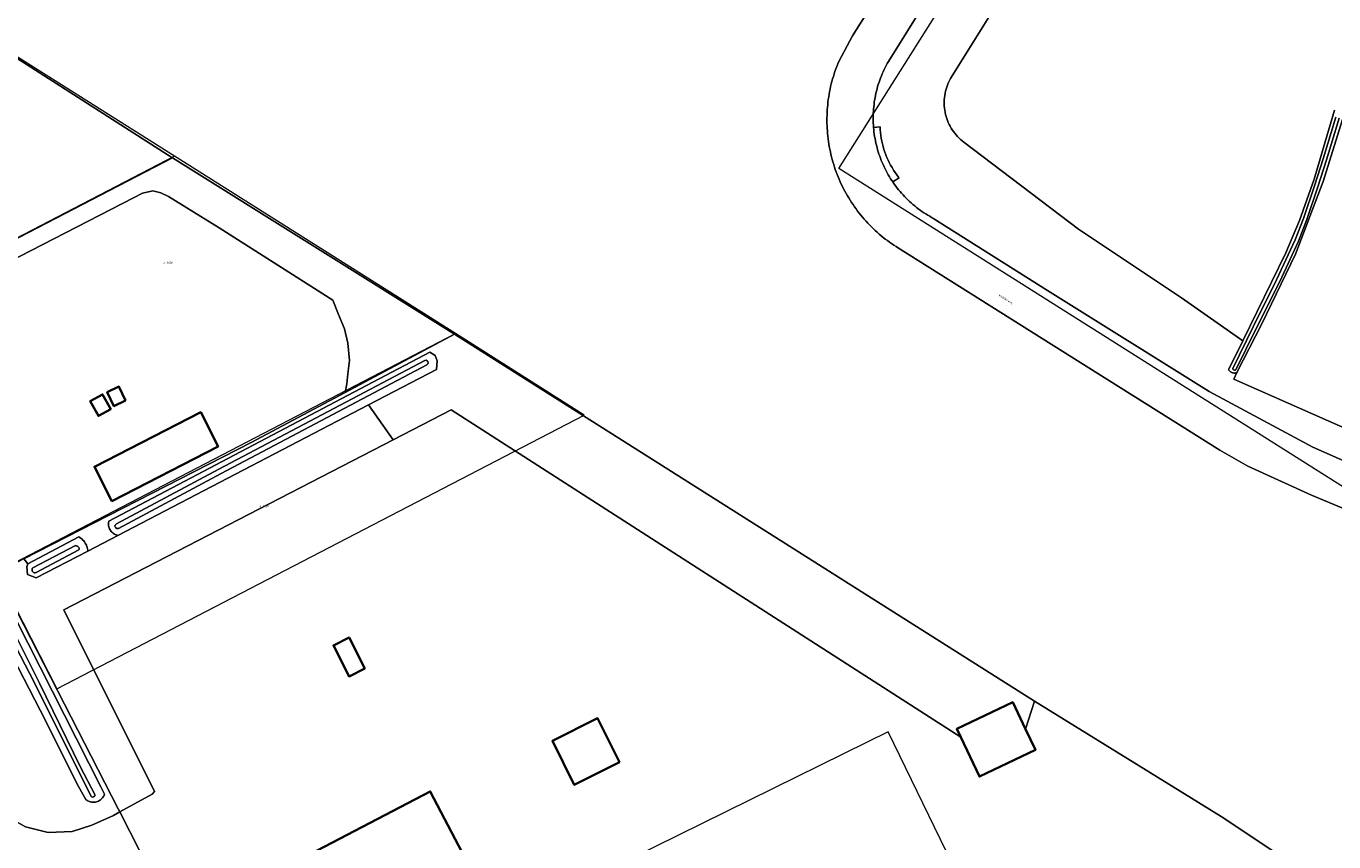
# Model space of a CAD drawing. Header units: metres. Extents: x 250001 to 257773, y 598992 to 609118.
# Tile 559 of 656: x 253293 to 253521, y 606105 to 606247. Entities that reach past the tile are written whole.
import ezdxf
from ezdxf.enums import TextEntityAlignment as Align
from ezdxf.lldxf.tags import DXFTag

# ---------------------------------------------------------------- set-up
doc = ezdxf.new("R2010")
doc.units = ezdxf.units.M
for name, color, linetype, lineweight in [('B-WE-GR-BOS_LOOF-GV', 252, 'Continuous', 13), ('B-WE-GR-GRAS-GV', 252, 'Continuous', 13), ('B-WE-GR-GROENVOORZIENING-GV', 252, 'Continuous', 18), ('B-WE-KG-GRENS_PERCEEL-G', 150, 'KG-PERCEEL', 18), ('B-WE-KG-GRENS_PERCEEL-S', 150, 'Continuous', 25), ('B-WE-OG-BEBOUWING-GV', 1, 'Continuous', 35), ('B-WE-OG-TERREIN_ERF-GV', 7, 'Continuous', 18), ('B-WE-OG-TOPOGRAFIE-T18', 2, 'Continuous', 18), ('B-WE-OG-WATER-GV', 252, 'Continuous', 18), ('B-WE-OG-WATER_SLOOT-GV', 252, 'Continuous', 18), ('B-WE-VH-VERHARDING_GESLOTEN-GV', 252, 'Continuous', 18), ('B-WE-VH-VERHARDING_OPEN-GV', 252, 'Continuous', 18), ('X-XX-AL-REFERENTIE-G', 7, 'Continuous', 18)]:
    doc.layers.add(name, color=color, linetype=linetype, lineweight=lineweight)
doc.styles.add('NLCS-ISO', font='NLCS-ISO.ttf')
doc.styles.add('NLCS-ISO-ANNOTATIEF-T18', font='NLCS-ISO.ttf', dxfattribs={"height": 1.8})
doc.styles.get("Standard").update_dxf_attribs({"font": 'NLCS-ISO.ttf'})
tags = doc.linetypes.add('KG-PERCEEL', pattern='A,5.5,-2,["P",Standard,S=1.8,R=0,X=-0.5,Y=-0.9],-2,5.5,-2,[5,NLCS.SHX,S=0.75,R=0,X=0,Y=0],-2', length=19).pattern_tags.tags
tags[6] = DXFTag(74, 10)

# ---------------------------------------------------------------- blocks, each defined once
blk = doc.blocks.new('SKG-PERCEELNUMMER-SO')
at = {"style": 'NLCS-ISO', "oblique": 10, "flags": 1}
blk.add_attdef('GEMEENTECODE', text='', height=1.8, dxfattribs=at).set_placement((0, 2.6), align=Align.MIDDLE_CENTER)
at = {"style": 'NLCS-ISO', "oblique": 10}
blk.add_attdef('SECTIE', text='', height=1.8, dxfattribs=at).set_placement((-0.5, 0), align=Align.MIDDLE_RIGHT)
blk.add_attdef('PERCEELNUMMER', text='', height=1.8, dxfattribs=at).set_placement((0.5, 0), align=Align.MIDDLE_LEFT)
blk = doc.blocks.new('BS2021-132-Xref-KAD-20210617')
at = {"layer": 'B-WE-KG-GRENS_PERCEEL-G', "flags": 128}
for points in [[(253587.69, 606125.78), (253434.27, 606222.61), (253487.64, 606307.17), (253768.04, 607432.29), (253794.59, 607407.82), (253830.46, 607374.98), (253886.27, 607323.85)], [(253318.43, 606224.76), (253287.8, 606244.09)], [(253318.43, 606224.76), (253258.55, 606193.72)], [(253367.42, 606193.85), (253318.43, 606224.76)], [(253287.47, 606152.36), (253367.42, 606193.85)], [(253287.47, 606152.36), (253297.933, 606131.94), (253389.897, 606179.662), (253367.42, 606193.85)], [(253439.232, 606122.644), (253361.165, 606084.18)], [(253442.877, 606124.44), (253439.232, 606122.644)], [(253460.108, 606089.057), (253442.877, 606124.44)]]:
    blk.add_lwpolyline(points, dxfattribs=at)
at = {"layer": 'B-WE-KG-GRENS_PERCEEL-S', "xscale": 0.2, "yscale": 0.2, "zscale": 0.2}
for p, values in [((253316.921, 606206.189), {'PERCEELNUMMER': '3158', 'SECTIE': 'A'}), ((253333.661, 606163.739), {'PERCEELNUMMER': '3302', 'SECTIE': 'A'})]:
    blk.add_blockref('SKG-PERCEELNUMMER-SO', p, dxfattribs=at).add_auto_attribs(values)
blk = doc.blocks.new('BS2021-132-Xref-BGT-GRIJS-20210617-aangepast')
at = {"layer": 'B-WE-GR-BOS_LOOF-GV', "flags": 128}
for points in [[(253522.306, 606231.906), (253518.752, 606220.363), (253513.893, 606207.716), (253508.002, 606195.543), (253503.685, 606187.085), (253503.153, 606185.911), (253531.069, 606173.591)], [(253461.009, 606249.914), (253453.759, 606238.314), (253453.683, 606238.177), (253453.514, 606237.848), (253453.358, 606237.512), (253453.218, 606237.169), (253453.092, 606236.82), (253452.982, 606236.467), (253452.887, 606236.109), (253452.807, 606235.747), (253452.744, 606235.382), (253452.696, 606235.014), (253452.663, 606234.645), (253452.647, 606234.275), (253452.647, 606233.905), (253452.663, 606233.534), (253452.695, 606233.165), (253452.743, 606232.798), (253452.806, 606232.433), (253452.886, 606232.071), (253452.98, 606231.713), (253453.091, 606231.359), (253453.216, 606231.01), (253453.356, 606230.667), (253453.511, 606230.331), (253453.681, 606230.001), (253453.864, 606229.679), (253454.061, 606229.366), (253454.272, 606229.061), (253454.495, 606228.765), (253454.731, 606228.48), (253454.979, 606228.205), (253455.239, 606227.94), (253455.51, 606227.688), (253455.791, 606227.447), (253456.083, 606227.218), (253476.078, 606212.035), (253494.038, 606200.105), (253504.7, 606192.598), (253512.215, 606207.965), (253514.597, 606213.578), (253517.148, 606220.796), (253520.729, 606232.806)]]:
    blk.add_lwpolyline(points, dxfattribs=at)
for points in [[(253367.26, 606193.74), (253318.103, 606224.506), (253258.531, 606193.659), (253263.03, 606187.31), (253267.533, 606180.888), (253270.86, 606182.95), (253263.53, 606193.56), (253285.48, 606204.33), (253285.508, 606204.269), (253311.3, 606217.51), (253312.85, 606218.34), (253314.67, 606218.77), (253316.06, 606218.42), (253317.37, 606217.76), (253326.22, 606212.27), (253346.04, 606199.68), (253347.06, 606197.17), (253348.08, 606194.71), (253348.65, 606192.19), (253348.93, 606189.19), (253348.67, 606186.83), (253348.49, 606185.09), (253348.209, 606183.613)], [(253356.555, 606175.367), (253352.253, 606181.416), (253308.566, 606158.683), (253303.334, 606155.96), (253294.34, 606151.28), (253292.79, 606151.88), (253292.68, 606153.2), (253292.843, 606153.733), (253292.168, 606154.595), (253287.466, 606152.187), (253308.64, 606111.01), (253308.903, 606110.495), (253314.55, 606113.6), (253314.924, 606114.052), (253299.12, 606145.71)]]:
    blk.add_lwpolyline(points, close=True, dxfattribs=at)
at = {"layer": 'B-WE-GR-GRAS-GV', "flags": 128}
for points in [[(253256.96, 606263.64), (253318, 606224.57), (253318.103, 606224.506), (253367.26, 606193.74), (253367.42, 606193.64), (253468.38, 606129.77), (253500.941, 606109.688), (253524.931, 606093.704)], [(253556.088, 606149.245), (253516.665, 606165.702), (253505.591, 606170.749), (253500.705, 606173.518), (253476.948, 606188.475), (253444.501, 606208.86), (253444.243, 606209.024), (253443.86, 606209.275), (253443.481, 606209.534), (253443.107, 606209.798), (253442.738, 606210.07), (253442.373, 606210.347), (253442.013, 606210.631), (253441.658, 606210.922), (253441.309, 606211.218), (253440.964, 606211.52), (253440.625, 606211.829), (253440.291, 606212.143), (253439.963, 606212.463), (253439.641, 606212.789), (253439.324, 606213.12), (253439.013, 606213.457), (253438.708, 606213.799), (253438.409, 606214.146), (253438.116, 606214.499), (253437.829, 606214.857), (253437.549, 606215.219), (253437.275, 606215.587), (253437.007, 606215.959), (253436.746, 606216.336), (253436.491, 606216.717), (253436.244, 606217.103), (253436.003, 606217.493), (253435.768, 606217.887), (253435.541, 606218.285), (253435.321, 606218.687), (253435.108, 606219.093), (253434.902, 606219.502), (253434.703, 606219.915), (253434.511, 606220.331), (253434.326, 606220.751), (253434.15, 606221.174), (253433.98, 606221.6), (253433.818, 606222.028), (253433.663, 606222.46), (253433.516, 606222.894), (253433.376, 606223.331), (253433.244, 606223.77), (253433.12, 606224.211), (253433.004, 606224.655), (253432.895, 606225.1), (253432.794, 606225.547), (253432.701, 606225.996), (253432.616, 606226.446), (253432.538, 606226.898), (253432.469, 606227.351), (253432.407, 606227.805), (253432.354, 606228.261), (253432.308, 606228.717), (253432.27, 606229.174), (253432.24, 606229.631), (253432.219, 606230.089), (253432.205, 606230.547), (253432.199, 606231.006), (253432.201, 606231.464), (253432.212, 606231.922), (253432.23, 606232.38), (253432.256, 606232.838), (253432.29, 606233.295), (253432.332, 606233.751), (253432.382, 606234.207), (253432.44, 606234.662), (253432.506, 606235.115), (253432.58, 606235.568), (253432.662, 606236.019), (253432.752, 606236.468), (253432.849, 606236.916), (253432.955, 606237.363), (253433.068, 606237.807), (253433.188, 606238.249), (253433.317, 606238.689), (253433.453, 606239.127), (253433.597, 606239.562), (253433.748, 606239.995), (253433.907, 606240.425), (253434.073, 606240.852), (253434.247, 606241.276), (253436.633, 606245.744), (253454.034, 606273.317)]]:
    blk.add_lwpolyline(points, dxfattribs=at)
at = {"layer": 'B-WE-GR-GROENVOORZIENING-GV', "flags": 128}
for points in [[(253459.506, 606267.861), (253442.912, 606241.273), (253442.717, 606240.927), (253442.528, 606240.577), (253442.347, 606240.223), (253442.173, 606239.866), (253442.006, 606239.505), (253441.846, 606239.141), (253441.694, 606238.774), (253441.549, 606238.404), (253441.411, 606238.031), (253441.282, 606237.655), (253441.159, 606237.277), (253441.045, 606236.897), (253440.938, 606236.514), (253440.839, 606236.129), (253440.747, 606235.742), (253440.663, 606235.354), (253440.587, 606234.964), (253440.52, 606234.572), (253440.459, 606234.179), (253440.407, 606233.785), (253440.363, 606233.39), (253440.327, 606232.994), (253440.299, 606232.598), (253440.278, 606232.201), (253440.266, 606231.804), (253440.262, 606231.406), (253440.266, 606231.009), (253440.277, 606230.611), (253440.297, 606230.214), (253440.324, 606229.818), (253440.329, 606229.767), (253441.453, 606229.882), (253441.485, 606229.384), (253441.532, 606228.888), (253441.595, 606228.394), (253441.674, 606227.902), (253441.769, 606227.413), (253441.879, 606226.927), (253442.005, 606226.444), (253442.147, 606225.966), (253442.303, 606225.493), (253442.475, 606225.026), (253442.662, 606224.563), (253442.863, 606224.108), (253443.079, 606223.659), (253443.309, 606223.217), (253443.554, 606222.782), (253443.812, 606222.356), (253444.083, 606221.938), (253444.368, 606221.529), (253444.666, 606221.13), (253444.779, 606220.985), (253443.669, 606220.305), (253443.745, 606220.191), (253443.974, 606219.866), (253444.209, 606219.546), (253444.451, 606219.23), (253444.699, 606218.92), (253444.953, 606218.614), (253445.213, 606218.313), (253445.479, 606218.018), (253445.751, 606217.729), (253446.029, 606217.444), (253446.313, 606217.166), (253446.602, 606216.893), (253446.896, 606216.626), (253447.196, 606216.365), (253447.501, 606216.111), (253447.811, 606215.862), (253448.126, 606215.62), (253448.446, 606215.384), (253448.771, 606215.154), (253449.1, 606214.931), (253449.433, 606214.715), (253449.771, 606214.506), (253450.113, 606214.303), (253450.459, 606214.107), (253450.665, 606213.995), (253470.662, 606201.398), (253498.855, 606183.789), (253516.93, 606174.072), (253525.884, 606170.103)], [(253531.069, 606173.591), (253503.153, 606185.911), (253503.685, 606187.085), (253503.562, 606187.036), (253503.434, 606187.002), (253503.303, 606186.983), (253503.17, 606186.981), (253503.038, 606186.994), (253502.909, 606187.023), (253502.784, 606187.068), (253502.666, 606187.127), (253502.556, 606187.2), (253502.455, 606187.286), (253502.365, 606187.384), (253502.288, 606187.491), (253502.224, 606187.607), (253502.57, 606188.244), (253504.7, 606192.598), (253494.038, 606200.105), (253476.078, 606212.035), (253456.083, 606227.218), (253455.791, 606227.447), (253455.51, 606227.688), (253455.239, 606227.94), (253454.979, 606228.205), (253454.731, 606228.48), (253454.495, 606228.765), (253454.272, 606229.061), (253454.061, 606229.366), (253453.864, 606229.679), (253453.681, 606230.001), (253453.511, 606230.331), (253453.356, 606230.667), (253453.216, 606231.01), (253453.091, 606231.359), (253452.98, 606231.713), (253452.886, 606232.071), (253452.806, 606232.433), (253452.743, 606232.798), (253452.695, 606233.165), (253452.663, 606233.534), (253452.647, 606233.905), (253452.647, 606234.275), (253452.663, 606234.645), (253452.696, 606235.014), (253452.744, 606235.382), (253452.807, 606235.747), (253452.887, 606236.109), (253452.982, 606236.467), (253453.092, 606236.82), (253453.218, 606237.169), (253453.358, 606237.512), (253453.514, 606237.848), (253453.683, 606238.177), (253453.759, 606238.314), (253461.009, 606249.914)], [(253286.49, 606152.48), (253305.62, 606114.86), (253306.239, 606113.594), (253306.176, 606113.424), (253306.097, 606113.261), (253306.005, 606113.106), (253305.899, 606112.959), (253305.781, 606112.822), (253305.651, 606112.696), (253305.51, 606112.582), (253305.36, 606112.481), (253305.202, 606112.393), (253305.036, 606112.32), (253304.865, 606112.262), (253304.689, 606112.219), (253304.51, 606112.191), (253304.329, 606112.18), (253304.148, 606112.185), (253303.968, 606112.205), (253303.791, 606112.242), (253303.618, 606112.293), (253303.45, 606112.36), (253303.288, 606112.442), (253303.134, 606112.537), (253302.99, 606112.646), (253302.982, 606112.653), (253301.69, 606114.95), (253295.01, 606128.24), (253288.34, 606141.18)]]:
    blk.add_lwpolyline(points, dxfattribs=at)
for points in [[(253367.42, 606193.64), (253367.26, 606193.74), (253348.209, 606183.613), (253331.82, 606174.9), (253292.168, 606154.595), (253292.843, 606153.733), (253301.76, 606158.422), (253301.771, 606158.416), (253301.96, 606158.302), (253302.141, 606158.174), (253302.312, 606158.034), (253302.472, 606157.882), (253302.621, 606157.719), (253302.757, 606157.545), (253302.881, 606157.362), (253302.991, 606157.17), (253303.087, 606156.971), (253303.168, 606156.766), (253303.234, 606156.555), (253303.285, 606156.34), (253303.32, 606156.122), (253303.334, 606155.96), (253308.566, 606158.683), (253308.46, 606158.707), (253308.286, 606158.762), (253308.118, 606158.832), (253307.956, 606158.917), (253307.803, 606159.015), (253307.659, 606159.127), (253307.525, 606159.251), (253307.403, 606159.386), (253307.293, 606159.531), (253307.196, 606159.685), (253307.113, 606159.848), (253307.045, 606160.017), (253306.991, 606160.191), (253306.953, 606160.369), (253306.931, 606160.55), (253306.925, 606160.732), (253306.935, 606160.914), (253306.961, 606161.095), (253306.977, 606161.165), (253362.95, 606190.6), (253363.89, 606190.07), (253364.24, 606189.12), (253364.1, 606187.58), (253352.253, 606181.416), (253356.555, 606175.367), (253366.69, 606180.6), (253455.519, 606123.522), (253454.837, 606124.959), (253464.605, 606129.598), (253466.821, 606124.931), (253468.38, 606129.77)], [(253287.3, 606152.51), (253283.602, 606157.872), (253283.35, 606157.76), (253280.2, 606156.24), (253272.57, 606152.15), (253271.03, 606151.06), (253270.13, 606149.34), (253269.56, 606147.12), (253269.44, 606145.28), (253269.593, 606144.022), (253275.38, 606132.67), (253283.23, 606118.15), (253284.641, 606115.383), (253287.01, 606112.14), (253289.15, 606109.78), (253292.44, 606107.88), (253296.41, 606106.92), (253300.59, 606107.1), (253304.01, 606108.21), (253307.82, 606109.9), (253308.903, 606110.495), (253308.64, 606111.01), (253287.466, 606152.187)]]:
    blk.add_lwpolyline(points, close=True, dxfattribs=at)
at = {"layer": 'B-WE-OG-BEBOUWING-GV', "flags": 128}
for points in [[(253309.915, 606182.203), (253308.751, 606184.628), (253306.706, 606183.646), (253307.87, 606181.221)], [(253307.31, 606180.699), (253305.899, 606183.264), (253303.762, 606182.088), (253305.172, 606179.523)], [(253326.07, 606174.19), (253323.012, 606180.151), (253304.474, 606170.642), (253307.531, 606164.68)], [(253351.61, 606135.51), (253348.88, 606140.9), (253346.151, 606139.517), (253348.881, 606134.127)], [(253466.821, 606124.931), (253464.605, 606129.598), (253454.837, 606124.959), (253455.519, 606123.522), (253458.781, 606116.653), (253468.549, 606121.292)], [(253396.03, 606119.15), (253392.2, 606126.81), (253384.322, 606122.871), (253388.152, 606115.211)], [(253368.58, 606103.42), (253363.019, 606114.079), (253341.95, 606103.09), (253347.51, 606092.43)]]:
    blk.add_lwpolyline(points, close=True, dxfattribs=at)
at = {"layer": 'B-WE-OG-TERREIN_ERF-GV', "flags": 128}
for points in [[(253204.75, 606296.13), (253213.142, 606288.352), (253195.866, 606269.716), (253195.81, 606269.61), (253205.01, 606260.08), (253205.116, 606259.97), (253210.958, 606253.908), (253211.1, 606253.76), (253221.8, 606241.96), (253231.56, 606230.63), (253239.1, 606221.31), (253251.09, 606204.16), (253254.836, 606198.874), (253257.779, 606194.721), (253258.531, 606193.659), (253318.103, 606224.506), (253318, 606224.57), (253256.96, 606263.64), (253214.41, 606290.27), (253204.777, 606296.167)], [(253306.706, 606183.646), (253308.751, 606184.628), (253309.915, 606182.203), (253307.87, 606181.221)], [(253305.172, 606179.523), (253303.762, 606182.088), (253305.899, 606183.264), (253307.31, 606180.699)], [(253326.07, 606174.19), (253307.531, 606164.68), (253304.474, 606170.642), (253323.012, 606180.151)], [(253348.881, 606134.127), (253346.151, 606139.517), (253348.88, 606140.9), (253351.61, 606135.51)], [(253396.03, 606119.15), (253388.152, 606115.211), (253384.322, 606122.871), (253392.2, 606126.81)], [(253347.51, 606092.43), (253341.95, 606103.09), (253363.019, 606114.079), (253368.58, 606103.42)]]:
    blk.add_lwpolyline(points, close=True, dxfattribs=at)
for points in [[(253292.168, 606154.595), (253331.82, 606174.9), (253348.209, 606183.613), (253348.49, 606185.09), (253348.67, 606186.83), (253348.93, 606189.19), (253348.65, 606192.19), (253348.08, 606194.71), (253347.06, 606197.17), (253346.04, 606199.68), (253326.22, 606212.27), (253317.37, 606217.76), (253316.06, 606218.42), (253314.67, 606218.77), (253312.85, 606218.34), (253311.3, 606217.51), (253285.508, 606204.269)], [(253524.931, 606093.704), (253500.941, 606109.688), (253468.38, 606129.77), (253466.821, 606124.931), (253468.549, 606121.292), (253458.781, 606116.653), (253455.519, 606123.522), (253366.69, 606180.6), (253356.555, 606175.367), (253299.12, 606145.71), (253314.924, 606114.052), (253314.55, 606113.6), (253308.903, 606110.495), (253312.408, 606103.646)]]:
    blk.add_lwpolyline(points, dxfattribs=at)
at = {"layer": 'B-WE-OG-WATER-GV', "flags": 128}
for points in [[(253520.958, 606231.579), (253518.734, 606224.346), (253517.237, 606219.608), (253515.286, 606213.934), (253513.867, 606210.177), (253510.609, 606203.203), (253506.507, 606195.017), (253502.969, 606187.797), (253502.975, 606187.635), (253503.111, 606187.519), (253503.24, 606187.487), (253503.353, 606187.5), (253503.508, 606187.533), (253507.045, 606194.751), (253511.149, 606202.942), (253514.421, 606209.944), (253515.851, 606213.73), (253517.807, 606219.42), (253519.307, 606224.167), (253521.535, 606231.414)], [(253287.653, 606145.205), (253293.134, 606134.653), (253298.628, 606123.829), (253303.905, 606113.167), (253304, 606113.103), (253304.155, 606113.092), (253304.333, 606113.144), (253304.481, 606113.217), (253304.566, 606113.323), (253304.59, 606113.44), (253302.004, 606118.423), (253294.873, 606132.956), (253288.281, 606146.195)]]:
    blk.add_lwpolyline(points, dxfattribs=at)
for points in [[(253362.497, 606189.13), (253362.3, 606189.211), (253362.061, 606189.195), (253326.179, 606170.224), (253308.301, 606160.677), (253308.072, 606160.48), (253308.056, 606160.274), (253308.142, 606160.052), (253308.368, 606159.905), (253308.68, 606159.909), (253326.558, 606169.456), (253362.44, 606188.427), (253362.635, 606188.6), (253362.679, 606188.777), (253362.62, 606188.982)], [(253301.253, 606156.898), (253301.149, 606156.904), (253293.749, 606153.04), (253293.69, 606152.972), (253293.644, 606152.894), (253293.613, 606152.81), (253293.596, 606152.722), (253293.596, 606152.633), (253293.612, 606152.544), (253293.643, 606152.46), (253293.689, 606152.383), (253293.747, 606152.315), (253293.817, 606152.259), (253293.896, 606152.216), (253293.981, 606152.187), (253294.069, 606152.174), (253294.159, 606152.177), (253294.247, 606152.196), (253294.329, 606152.23), (253301.736, 606156.157), (253301.845, 606156.264), (253301.83, 606156.368), (253301.8, 606156.468), (253301.756, 606156.562), (253301.697, 606156.648), (253301.626, 606156.724), (253301.544, 606156.789), (253301.453, 606156.84), (253301.356, 606156.877)]]:
    blk.add_lwpolyline(points, close=True, dxfattribs=at)
at = {"layer": 'B-WE-OG-WATER_SLOOT-GV', "flags": 128}
for points in [[(253520.729, 606232.806), (253517.148, 606220.796), (253514.597, 606213.578), (253512.215, 606207.965), (253504.7, 606192.598), (253502.57, 606188.244), (253502.224, 606187.607), (253502.288, 606187.491), (253502.365, 606187.384), (253502.455, 606187.286), (253502.556, 606187.2), (253502.666, 606187.127), (253502.784, 606187.068), (253502.909, 606187.023), (253503.038, 606186.994), (253503.17, 606186.981), (253503.303, 606186.983), (253503.434, 606187.002), (253503.562, 606187.036), (253503.685, 606187.085), (253508.002, 606195.543), (253513.893, 606207.716), (253518.752, 606220.363), (253522.306, 606231.906)], [(253521.535, 606231.414), (253519.307, 606224.167), (253517.807, 606219.42), (253515.851, 606213.73), (253514.421, 606209.944), (253511.149, 606202.942), (253507.045, 606194.751), (253503.508, 606187.533), (253503.353, 606187.5), (253503.24, 606187.487), (253503.111, 606187.519), (253502.975, 606187.635), (253502.969, 606187.797), (253506.507, 606195.017), (253510.609, 606203.203), (253513.867, 606210.177), (253515.286, 606213.934), (253517.237, 606219.608), (253518.734, 606224.346), (253520.958, 606231.579)], [(253288.34, 606141.18), (253295.01, 606128.24), (253301.69, 606114.95), (253302.982, 606112.653), (253302.99, 606112.646), (253303.134, 606112.537), (253303.288, 606112.442), (253303.45, 606112.36), (253303.618, 606112.293), (253303.791, 606112.242), (253303.968, 606112.205), (253304.148, 606112.185), (253304.329, 606112.18), (253304.51, 606112.191), (253304.689, 606112.219), (253304.865, 606112.262), (253305.036, 606112.32), (253305.202, 606112.393), (253305.36, 606112.481), (253305.51, 606112.582), (253305.651, 606112.696), (253305.781, 606112.822), (253305.899, 606112.959), (253306.005, 606113.106), (253306.097, 606113.261), (253306.176, 606113.424), (253306.239, 606113.594), (253305.62, 606114.86), (253286.49, 606152.48)], [(253288.281, 606146.195), (253294.873, 606132.956), (253302.004, 606118.423), (253304.59, 606113.44), (253304.566, 606113.323), (253304.481, 606113.217), (253304.333, 606113.144), (253304.155, 606113.092), (253304, 606113.103), (253303.905, 606113.167), (253298.628, 606123.829), (253293.134, 606134.653), (253287.653, 606145.205)]]:
    blk.add_lwpolyline(points, dxfattribs=at)
for points in [[(253363.89, 606190.07), (253362.95, 606190.6), (253306.977, 606161.165), (253306.961, 606161.095), (253306.935, 606160.914), (253306.925, 606160.732), (253306.931, 606160.55), (253306.953, 606160.369), (253306.991, 606160.191), (253307.045, 606160.017), (253307.113, 606159.848), (253307.196, 606159.685), (253307.293, 606159.531), (253307.403, 606159.386), (253307.525, 606159.251), (253307.659, 606159.127), (253307.803, 606159.015), (253307.956, 606158.917), (253308.118, 606158.832), (253308.286, 606158.762), (253308.46, 606158.707), (253308.566, 606158.683), (253352.253, 606181.416), (253364.1, 606187.58), (253364.24, 606189.12)], [(253362.061, 606189.195), (253362.3, 606189.211), (253362.497, 606189.13), (253362.62, 606188.982), (253362.679, 606188.777), (253362.635, 606188.6), (253362.44, 606188.427), (253326.558, 606169.456), (253308.68, 606159.909), (253308.368, 606159.905), (253308.142, 606160.052), (253308.056, 606160.274), (253308.072, 606160.48), (253308.301, 606160.677), (253326.179, 606170.224)], [(253301.771, 606158.416), (253301.76, 606158.422), (253292.843, 606153.733), (253292.68, 606153.2), (253292.79, 606151.88), (253294.34, 606151.28), (253303.334, 606155.96), (253303.32, 606156.122), (253303.285, 606156.34), (253303.234, 606156.555), (253303.168, 606156.766), (253303.087, 606156.971), (253302.991, 606157.17), (253302.881, 606157.362), (253302.757, 606157.545), (253302.621, 606157.719), (253302.472, 606157.882), (253302.312, 606158.034), (253302.141, 606158.174), (253301.96, 606158.302)], [(253293.749, 606153.04), (253301.149, 606156.904), (253301.253, 606156.898), (253301.356, 606156.877), (253301.453, 606156.84), (253301.544, 606156.789), (253301.626, 606156.724), (253301.697, 606156.648), (253301.756, 606156.562), (253301.8, 606156.468), (253301.83, 606156.368), (253301.845, 606156.264), (253301.736, 606156.157), (253294.329, 606152.23), (253294.247, 606152.196), (253294.159, 606152.177), (253294.069, 606152.174), (253293.981, 606152.187), (253293.896, 606152.216), (253293.817, 606152.259), (253293.747, 606152.315), (253293.689, 606152.383), (253293.643, 606152.46), (253293.612, 606152.544), (253293.596, 606152.633), (253293.596, 606152.722), (253293.613, 606152.81), (253293.644, 606152.894), (253293.69, 606152.972)]]:
    blk.add_lwpolyline(points, close=True, dxfattribs=at)
at = {"layer": 'B-WE-VH-VERHARDING_GESLOTEN-GV', "flags": 128}
for points in [[(253525.884, 606170.103), (253516.93, 606174.072), (253498.855, 606183.789), (253470.662, 606201.398), (253450.665, 606213.995), (253450.459, 606214.107), (253450.113, 606214.303), (253449.771, 606214.506), (253449.433, 606214.715), (253449.1, 606214.931), (253448.771, 606215.154), (253448.446, 606215.384), (253448.126, 606215.62), (253447.811, 606215.862), (253447.501, 606216.111), (253447.196, 606216.365), (253446.896, 606216.626), (253446.602, 606216.893), (253446.313, 606217.166), (253446.029, 606217.444), (253445.751, 606217.729), (253445.479, 606218.018), (253445.213, 606218.313), (253444.953, 606218.614), (253444.699, 606218.92), (253444.451, 606219.23), (253444.209, 606219.546), (253443.974, 606219.866), (253443.745, 606220.191), (253443.669, 606220.305), (253443.523, 606220.521), (253443.308, 606220.855), (253443.099, 606221.193), (253442.897, 606221.536), (253442.702, 606221.882), (253442.514, 606222.232), (253442.334, 606222.586), (253442.16, 606222.944), (253441.994, 606223.304), (253441.834, 606223.669), (253441.683, 606224.036), (253441.538, 606224.406), (253441.402, 606224.78), (253441.272, 606225.155), (253441.151, 606225.534), (253441.036, 606225.915), (253440.93, 606226.297), (253440.831, 606226.683), (253440.74, 606227.069), (253440.657, 606227.458), (253440.582, 606227.848), (253440.515, 606228.24), (253440.455, 606228.633), (253440.404, 606229.027), (253440.36, 606229.422), (253440.329, 606229.767), (253440.324, 606229.818), (253440.297, 606230.214), (253440.277, 606230.611), (253440.266, 606231.009), (253440.262, 606231.406), (253440.266, 606231.804), (253440.278, 606232.201), (253440.299, 606232.598), (253440.327, 606232.994), (253440.363, 606233.39), (253440.407, 606233.785), (253440.459, 606234.179), (253440.52, 606234.572), (253440.587, 606234.964), (253440.663, 606235.354), (253440.747, 606235.742), (253440.839, 606236.129), (253440.938, 606236.514), (253441.045, 606236.897), (253441.159, 606237.277), (253441.282, 606237.655), (253441.411, 606238.031), (253441.549, 606238.404), (253441.694, 606238.774), (253441.846, 606239.141), (253442.006, 606239.505), (253442.173, 606239.866), (253442.347, 606240.223), (253442.528, 606240.577), (253442.717, 606240.927), (253442.912, 606241.273), (253459.506, 606267.861)], [(253454.034, 606273.317), (253436.633, 606245.744), (253434.247, 606241.276), (253434.073, 606240.852), (253433.907, 606240.425), (253433.748, 606239.995), (253433.597, 606239.562), (253433.453, 606239.127), (253433.317, 606238.689), (253433.188, 606238.249), (253433.068, 606237.807), (253432.955, 606237.363), (253432.849, 606236.916), (253432.752, 606236.468), (253432.662, 606236.019), (253432.58, 606235.568), (253432.506, 606235.115), (253432.44, 606234.662), (253432.382, 606234.207), (253432.332, 606233.751), (253432.29, 606233.295), (253432.256, 606232.838), (253432.23, 606232.38), (253432.212, 606231.922), (253432.201, 606231.464), (253432.199, 606231.006), (253432.205, 606230.547), (253432.219, 606230.089), (253432.24, 606229.631), (253432.27, 606229.174), (253432.308, 606228.717), (253432.354, 606228.261), (253432.407, 606227.805), (253432.469, 606227.351), (253432.538, 606226.898), (253432.616, 606226.446), (253432.701, 606225.996), (253432.794, 606225.547), (253432.895, 606225.1), (253433.004, 606224.655), (253433.12, 606224.211), (253433.244, 606223.77), (253433.376, 606223.331), (253433.516, 606222.894), (253433.663, 606222.46), (253433.818, 606222.028), (253433.98, 606221.6), (253434.15, 606221.174), (253434.326, 606220.751), (253434.511, 606220.331), (253434.703, 606219.915), (253434.902, 606219.502), (253435.108, 606219.093), (253435.321, 606218.687), (253435.541, 606218.285), (253435.768, 606217.887), (253436.003, 606217.493), (253436.244, 606217.103), (253436.491, 606216.717), (253436.746, 606216.336), (253437.007, 606215.959), (253437.275, 606215.587), (253437.549, 606215.219), (253437.829, 606214.857), (253438.116, 606214.499), (253438.409, 606214.146), (253438.708, 606213.799), (253439.013, 606213.457), (253439.324, 606213.12), (253439.641, 606212.789), (253439.963, 606212.463), (253440.291, 606212.143), (253440.625, 606211.829), (253440.964, 606211.52), (253441.309, 606211.218), (253441.658, 606210.922), (253442.013, 606210.631), (253442.373, 606210.347), (253442.738, 606210.07), (253443.107, 606209.798), (253443.481, 606209.534), (253443.86, 606209.275), (253444.243, 606209.024), (253444.501, 606208.86), (253476.948, 606188.475), (253500.705, 606173.518), (253505.591, 606170.749), (253516.665, 606165.702), (253556.088, 606149.245)]]:
    blk.add_lwpolyline(points, dxfattribs=at)
at = {"layer": 'B-WE-VH-VERHARDING_OPEN-GV', "flags": 128}
for points in [[(253441.485, 606229.384), (253441.453, 606229.882), (253440.329, 606229.767), (253440.36, 606229.422), (253440.404, 606229.027), (253440.455, 606228.633), (253440.515, 606228.24), (253440.582, 606227.848), (253440.657, 606227.458), (253440.74, 606227.069), (253440.831, 606226.683), (253440.93, 606226.297), (253441.036, 606225.915), (253441.151, 606225.534), (253441.272, 606225.155), (253441.402, 606224.78), (253441.538, 606224.406), (253441.683, 606224.036), (253441.834, 606223.669), (253441.994, 606223.304), (253442.16, 606222.944), (253442.334, 606222.586), (253442.514, 606222.232), (253442.702, 606221.882), (253442.897, 606221.536), (253443.099, 606221.193), (253443.308, 606220.855), (253443.523, 606220.521), (253443.669, 606220.305), (253444.779, 606220.985), (253444.666, 606221.13), (253444.368, 606221.529), (253444.083, 606221.938), (253443.812, 606222.356), (253443.554, 606222.782), (253443.309, 606223.217), (253443.079, 606223.659), (253442.863, 606224.108), (253442.662, 606224.563), (253442.475, 606225.026), (253442.303, 606225.493), (253442.147, 606225.966), (253442.005, 606226.444), (253441.879, 606226.927), (253441.769, 606227.413), (253441.674, 606227.902), (253441.595, 606228.394), (253441.532, 606228.888)], [(253287.01, 606112.14), (253284.641, 606115.383), (253288.02, 606108.76), (253295.34, 606093.56), (253300.937, 606083.137), (253300.36, 606087.04), (253300.36, 606090.71), (253300.85, 606093.54), (253302.57, 606096.47), (253304.65, 606099.05), (253307.83, 606101.18), (253311.32, 606103.06), (253312.408, 606103.646), (253308.903, 606110.495), (253307.82, 606109.9), (253304.01, 606108.21), (253300.59, 606107.1), (253296.41, 606106.92), (253292.44, 606107.88), (253289.15, 606109.78)]]:
    blk.add_lwpolyline(points, close=True, dxfattribs=at)
at = {"layer": 'B-WE-OG-TOPOGRAFIE-T18', "style": 'NLCS-ISO-ANNOTATIEF-T18'}
blk.add_text('Waddenweg', height=0.36, rotation=327.9, dxfattribs=at).set_placement((253463.339, 606199.853), align=Align.MIDDLE)

msp = doc.modelspace()

# ---------------------------------------------------------------- block references
at = {"layer": 'X-XX-AL-REFERENTIE-G'}
for name in ['BS2021-132-Xref-BGT-GRIJS-20210617-aangepast', 'BS2021-132-Xref-KAD-20210617']:
    msp.add_blockref(name, (0, 0), dxfattribs=at)

doc.saveas('drawing.dxf')
